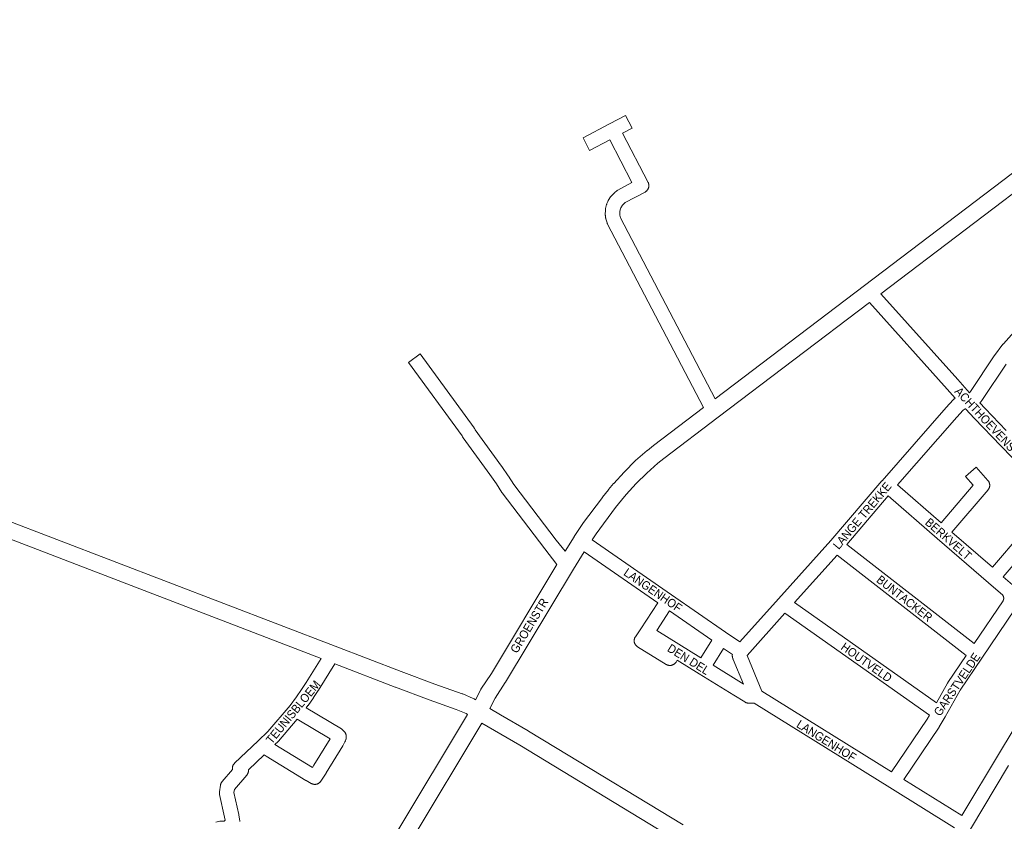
# Paper-space layout 'Layout1' of a CAD drawing. Header units: metres. Extents: x 123097 to 144122, y 392739 to 407589.
# Tile 488 of 510: x 137538 to 138429, y 402496 to 403220. Entities that reach past the tile are written whole.
import ezdxf
from ezdxf.enums import TextEntityAlignment as Align

# ---------------------------------------------------------------- set-up
doc = ezdxf.new("R2010")
doc.units = ezdxf.units.M
doc.header["$MEASUREMENT"] = 0
for name, color, linetype, lineweight in [('gs-anno-wegen algemeen tekst', 7, 'Continuous', 0), ('gs-knt-aanvullende hoofdweg', 7, 'Continuous', 0), ('gs-knt-wegen algemeen', 7, 'Continuous', 0)]:
    doc.layers.add(name, color=color, linetype=linetype, lineweight=lineweight)
doc.styles.add('Style-Arial', font='arial.ttf')

psp = doc.layouts.get("Layout1")

# ---------------------------------------------------------------- linework, layer by layer
at = {"layer": 'gs-knt-aanvullende hoofdweg', "color": 7, "linetype": 'Continuous', "flags": 128}
for points in [[(138167.23, 402877.547), (138302.452, 402980.104), (138618.904, 403220.214)], [(138625.527, 403202.133), (138625.337, 403202.179), (138624.983, 403202.282), (138624.635, 403202.403), (138624.293, 403202.541), (138623.958, 403202.695), (138623.631, 403202.866), (138623.313, 403203.052), (138623.005, 403203.254), (138622.707, 403203.471), (138622.419, 403203.702), (138622.222, 403203.877), (138317.232, 402972.464)], [(138306.823, 402964.568), (138170.034, 402860.823), (138120.792, 402823.495), (138115.583, 402819.338), (138105.434, 402810.492), (138095.852, 402801.114), (138086.792, 402791.157), (138082.543, 402786.06), (138077.316, 402779.357), (138059.567, 402755.629), (138055.955, 402750.097)], [(138031.585, 402739.728), (138039.853, 402752.908), (138039.927, 402753.023), (138047.122, 402764.042), (138047.256, 402764.24), (138047.396, 402764.434), (138065.333, 402788.414), (138065.425, 402788.534), (138070.774, 402795.393), (138070.928, 402795.584), (138075.36, 402800.9), (138075.573, 402801.145), (138084.889, 402811.383), (138085.038, 402811.542), (138085.191, 402811.696), (138095.083, 402821.378), (138095.24, 402821.528), (138095.402, 402821.672), (138105.837, 402830.768), (138106.087, 402830.976), (138111.497, 402835.293), (138111.644, 402835.408), (138156.708, 402869.569)], [(137324.323, 402859.998), (137324.419, 402859.886), (137327.727, 402856.363), (137334.95, 402849.505), (137342.676, 402843.219), (137346.568, 402840.408), (137354.964, 402835.047), (137363.679, 402830.377), (137372.809, 402826.351), (137521.684, 402769.827), (137521.71, 402769.817), (137823.732, 402653.851), (137883.368, 402630.986), (137913.723, 402619.708), (137938.478, 402610.952), (137938.727, 402610.859), (137938.972, 402610.757), (137948.575, 402606.574), (137948.904, 402606.421), (137949.227, 402606.251), (137949.54, 402606.067), (137950.563, 402605.431)], [(137810.851, 402642.707), (137516.339, 402755.79)], [(138048.935, 402739.121), (138039.209, 402723.618), (138039.201, 402723.606), (137977.719, 402621.318), (137977.533, 402621.024), (137968.211, 402607.025), (137963.471, 402597.675)], [(137950.563, 402605.431), (137955.016, 402614.214), (137955.155, 402614.475), (137955.204, 402614.559), (137955.228, 402614.604), (137955.255, 402614.647), (137955.304, 402614.731), (137955.463, 402614.98), (137964.934, 402629.203), (138023.324, 402726.39), (138023.339, 402726.416), (138024.261, 402727.937)], [(137943.311, 402592.253), (137942.074, 402593.022), (137933.218, 402596.881), (137908.659, 402605.568), (137908.548, 402605.608), (137878.1, 402616.92), (137878.028, 402616.948), (137823.219, 402637.961)], [(137838.842, 402419.143), (137841.376, 402423.537), (137841.399, 402423.575), (137841.578, 402423.871), (137849.147, 402435.703), (137879.381, 402485.78), (137943.311, 402592.253)], [(137963.471, 402597.675), (137973.229, 402592.042), (137973.27, 402592.018), (137998.321, 402577.342), (137998.336, 402577.333), (137998.421, 402577.282), (137998.436, 402577.274), (138022.931, 402562.485), (138022.946, 402562.476), (138138.449, 402492.383)], [(137956.183, 402584.513), (137893.231, 402479.669)], [(138130.459, 402479.602), (137990.701, 402564.398), (137956.183, 402584.513)]]:
    psp.add_lwpolyline(points, dxfattribs=at)
at = {"layer": 'gs-knt-wegen algemeen', "color": 7, "linetype": 'Continuous', "flags": 128}
for points in [[(138156.708, 402869.569), (138069.997, 403035.56), (138069.857, 403035.845), (138069.73, 403036.137), (138069.618, 403036.435), (138069.521, 403036.738), (138068.452, 403040.375), (138068.385, 403040.623), (138068.327, 403040.874), (138068.279, 403041.127), (138068.241, 403041.381), (138067.999, 403043.264), (138067.971, 403043.519), (138067.954, 403043.775), (138067.946, 403044.032), (138067.949, 403044.288), (138068.062, 403048.077), (138068.076, 403048.351), (138068.101, 403048.625), (138068.138, 403048.897), (138068.187, 403049.167), (138068.247, 403049.435), (138069.151, 403053.117), (138069.217, 403053.366), (138069.293, 403053.611), (138069.379, 403053.854), (138069.474, 403054.093), (138070.211, 403055.842), (138070.315, 403056.077), (138070.429, 403056.307), (138070.551, 403056.533), (138070.683, 403056.753), (138072.686, 403059.972), (138072.836, 403060.203), (138072.995, 403060.426), (138073.164, 403060.643), (138073.342, 403060.852), (138073.529, 403061.054), (138076.162, 403063.782), (138076.343, 403063.963), (138076.532, 403064.136), (138076.727, 403064.303), (138076.929, 403064.461), (138078.445, 403065.603), (138078.653, 403065.753), (138078.867, 403065.895), (138079.086, 403066.029), (138079.311, 403066.154), (138092.083, 403072.93), (138071.986, 403111.504), (138053.81, 403102.034, -0.3693159), (138053.798, 403102.038), (138047.791, 403113.568, -0.3693154), (138047.794, 403113.581), (138071.743, 403126.058), (138086.302, 403133.645, -0.3693173), (138086.315, 403133.641), (138092.323, 403122.111, -0.36932), (138092.319, 403122.098), (138083.532, 403117.52)], [(138024.261, 402727.937), (138013.37, 402741.943), (138013.334, 402741.989), (137974.768, 402792.519), (137974.626, 402792.713), (137974.491, 402792.911), (137969.47, 402800.605), (137963.655, 402809.042), (137939.406, 402842.204), (137939.251, 402842.425), (137939.106, 402842.652), (137938.97, 402842.885), (137938.845, 402843.123), (137938.425, 402843.959), (137890.006, 402910.508, -0.390582), (137890.008, 402910.522), (137900.521, 402918.17, -0.3905806), (137900.534, 402918.168), (137949.266, 402851.188), (137949.418, 402850.97), (137949.561, 402850.746), (137949.694, 402850.517), (137949.818, 402850.282), (137950.235, 402849.453), (137974.219, 402816.654), (137974.324, 402816.506), (137980.237, 402807.926), (137980.329, 402807.79), (137985.264, 402800.228), (138023.666, 402749.912), (138031.585, 402739.728)], [(138332.319, 402799.711), (138371.628, 402765.572), (138400.541, 402799.457), (138393.662, 402807.333, -0.3766422), (138393.663, 402807.346), (138403.454, 402815.899, -0.3766412), (138403.467, 402815.898), (138414.045, 402803.79), (138414.243, 402803.552), (138414.429, 402803.306), (138414.603, 402803.05), (138414.765, 402802.787), (138414.914, 402802.517), (138415.051, 402802.239), (138415.174, 402801.956), (138415.283, 402801.667), (138415.379, 402801.373), (138415.46, 402801.075), (138415.528, 402800.773), (138415.581, 402800.469), (138415.619, 402800.162), (138415.643, 402799.854), (138415.652, 402799.545), (138415.646, 402799.236), (138415.626, 402798.927), (138415.591, 402798.62), (138415.542, 402798.315), (138415.478, 402798.013), (138415.4, 402797.714), (138415.308, 402797.419), (138415.202, 402797.128), (138415.082, 402796.843), (138414.949, 402796.564), (138414.803, 402796.292), (138414.644, 402796.027), (138414.472, 402795.77), (138414.289, 402795.521), (138414.094, 402795.281)]]:
    psp.add_lwpolyline(points, format="xyb", dxfattribs=at)
for points in [[(138083.532, 403117.52), (138106.615, 403073.216), (138106.755, 403072.93), (138106.881, 403072.638), (138106.993, 403072.341), (138107.09, 403072.038), (138107.171, 403071.73), (138107.238, 403071.42), (138107.29, 403071.106), (138107.326, 403070.79), (138107.347, 403070.473), (138107.352, 403070.155), (138107.341, 403069.837), (138107.316, 403069.52), (138107.274, 403069.204), (138107.217, 403068.891), (138107.146, 403068.582), (138107.059, 403068.276), (138106.957, 403067.975), (138106.841, 403067.679), (138106.71, 403067.389), (138106.565, 403067.106), (138106.407, 403066.83), (138106.235, 403066.562), (138106.051, 403066.303), (138105.854, 403066.053), (138105.645, 403065.814), (138105.425, 403065.584), (138105.193, 403065.366), (138104.952, 403065.159), (138104.7, 403064.965), (138104.44, 403064.782), (138104.17, 403064.613), (138103.893, 403064.457), (138085.868, 403054.894), (138085.173, 403054.37), (138083.376, 403052.508), (138082.009, 403050.312), (138081.672, 403049.512), (138081.056, 403047), (138080.978, 403044.414), (138081.089, 403043.552), (138081.833, 403041.022), (138167.23, 402877.547)], [(138317.232, 402972.464), (138386.789, 402895.057), (138386.865, 402894.972), (138397.327, 402882.911)], [(138397.327, 402882.911), (138398.4, 402884.265), (138419.637, 402916.298), (138419.751, 402916.464), (138419.87, 402916.626), (138427.625, 402926.887), (138427.792, 402927.099), (138427.968, 402927.303), (138469.072, 402973.212)], [(138384.329, 402878.025), (138377.067, 402886.397), (138306.823, 402964.568)], [(138430.378, 402908.936), (138409.1, 402876.842), (138408.943, 402876.616), (138408.777, 402876.397), (138407.292, 402874.522), (138407.139, 402874.335), (138406.978, 402874.154), (138406.811, 402873.979), (138406.708, 402873.876)], [(138189.589, 402657.755), (138224.588, 402696.767), (138224.603, 402696.784), (138272.082, 402749.349), (138318.168, 402803.307), (138318.211, 402803.356), (138318.218, 402803.365), (138376.14, 402869.59), (138376.24, 402869.701), (138382.571, 402876.613), (138382.774, 402876.824), (138382.986, 402877.027), (138383.207, 402877.219), (138383.437, 402877.402), (138383.675, 402877.574), (138384.329, 402878.025)], [(138393.813, 402868.644), (138393.473, 402868.515), (138391.674, 402867.274), (138385.891, 402860.962), (138332.319, 402799.711)], [(138471.688, 402787.915), (138470.611, 402789.105), (138465.991, 402793.43), (138465.871, 402793.546), (138465.754, 402793.664), (138425.715, 402835.183), (138402.014, 402859.777), (138401.922, 402859.874), (138393.813, 402868.644)], [(138406.708, 402873.876), (138411.436, 402868.763), (138430.608, 402848.869)], [(138323.805, 402789.86), (138286.348, 402746.004)], [(138414.423, 402711.161), (138368.048, 402751.436), (138323.805, 402789.86)], [(138414.094, 402795.281), (138381.458, 402757.034), (138418.015, 402725.284)], [(138418.015, 402725.284), (138471.688, 402787.915)], [(138390.408, 402501.002), (138424.365, 402557.637), (138424.378, 402557.658), (138517.1, 402710.962), (138514.504, 402742.929), (138481.057, 402777.632), (138480.938, 402777.759), (138480.522, 402778.214)], [(138480.522, 402778.214), (138427.859, 402716.762)], [(138055.955, 402750.097), (138127.977, 402700.293)], [(138286.348, 402746.004), (138401.561, 402656.299)], [(138115.349, 402693.195), (138048.935, 402739.121)], [(138277.749, 402736.198), (138239.187, 402693.506)], [(138394.267, 402645.478), (138277.749, 402736.198)], [(138427.859, 402716.762), (138436.264, 402709.509)], [(138401.561, 402656.299), (138427.658, 402694.982), (138427.698, 402695.051), (138427.738, 402695.121), (138427.776, 402695.192), (138427.813, 402695.264), (138427.849, 402695.336), (138427.884, 402695.409), (138427.917, 402695.482), (138427.948, 402695.556), (138427.979, 402695.631), (138428.008, 402695.706), (138428.036, 402695.782), (138428.062, 402695.858), (138428.087, 402695.934), (138428.111, 402696.011), (138428.133, 402696.089), (138428.154, 402696.167), (138428.174, 402696.245), (138428.192, 402696.323), (138428.208, 402696.402), (138428.224, 402696.481), (138428.237, 402696.561), (138428.25, 402696.64), (138428.261, 402696.72), (138428.27, 402696.8), (138428.278, 402696.88), (138428.285, 402696.96), (138428.29, 402697.041), (138428.294, 402697.121), (138428.296, 402697.202), (138428.297, 402697.282), (138428.296, 402697.363), (138428.294, 402697.443), (138428.291, 402697.524), (138428.286, 402697.604), (138428.279, 402697.685), (138428.271, 402697.765), (138428.262, 402697.845), (138428.252, 402697.925), (138428.239, 402698.004), (138428.226, 402698.084), (138428.211, 402698.163), (138428.194, 402698.242), (138428.176, 402698.32), (138428.157, 402698.398), (138428.136, 402698.476), (138428.114, 402698.554), (138428.091, 402698.631), (138428.066, 402698.707), (138428.04, 402698.784), (138428.012, 402698.859), (138427.983, 402698.935), (138427.953, 402699.009), (138427.921, 402699.083), (138427.889, 402699.157), (138427.854, 402699.23), (138427.819, 402699.302), (138427.782, 402699.374), (138427.744, 402699.445), (138427.704, 402699.515), (138427.664, 402699.584), (138427.622, 402699.653), (138427.579, 402699.721), (138427.534, 402699.789), (138427.489, 402699.854), (138427.392, 402699.968), (138414.441, 402711.144), (138414.429, 402711.155)], [(138414.429, 402711.155), (138414.426, 402711.157), (138414.423, 402711.161)], [(138414.429, 402711.155), (138414.426, 402711.157), (138414.423, 402711.161)], [(138127.977, 402700.293), (138176.781, 402666.595), (138189.589, 402657.755)], [(138152.984, 402629.073), (138133.039, 402641.414), (138131.932, 402639.629), (138131.757, 402639.363), (138131.57, 402639.105), (138131.37, 402638.857), (138131.158, 402638.619), (138130.935, 402638.392), (138130.701, 402638.175), (138130.457, 402637.971), (138130.203, 402637.778), (138129.94, 402637.599), (138129.668, 402637.432), (138129.388, 402637.279), (138129.102, 402637.14), (138128.809, 402637.015), (138128.51, 402636.904), (138128.206, 402636.808), (138127.898, 402636.727), (138127.586, 402636.662), (138127.271, 402636.611), (138126.955, 402636.577), (138126.636, 402636.557), (138126.318, 402636.554), (138125.999, 402636.565), (138125.682, 402636.593), (138125.366, 402636.636), (138125.053, 402636.694), (138124.743, 402636.768), (138124.437, 402636.856), (138124.135, 402636.96), (138123.839, 402637.078), (138123.55, 402637.211), (138123.267, 402637.357), (138122.991, 402637.517), (138097.191, 402653.38), (138096.926, 402653.553), (138096.668, 402653.738), (138096.421, 402653.935), (138096.183, 402654.145), (138095.956, 402654.365), (138095.739, 402654.597), (138095.534, 402654.838), (138095.341, 402655.09), (138095.161, 402655.35), (138094.993, 402655.619), (138094.839, 402655.896), (138094.699, 402656.18), (138094.572, 402656.47), (138094.46, 402656.766), (138094.362, 402657.068), (138094.279, 402657.373), (138094.211, 402657.683), (138094.158, 402657.995), (138094.12, 402658.31), (138094.098, 402658.626), (138094.091, 402658.942), (138094.1, 402659.259), (138094.123, 402659.575), (138094.163, 402659.889), (138094.217, 402660.201), (138094.287, 402660.511), (138094.371, 402660.816), (138094.471, 402661.117), (138094.585, 402661.412), (138094.713, 402661.702), (138094.855, 402661.985), (138095.01, 402662.261), (138095.179, 402662.529), (138099.979, 402669.751), (138115.349, 402693.195)], [(138239.187, 402693.506), (138367.611, 402602.9)], [(138126.064, 402685.792), (138114.52, 402668.184), (138134.363, 402655.906), (138154.331, 402643.55)], [(138154.331, 402643.55), (138164.263, 402659.417), (138126.064, 402685.792)], [(138230.413, 402683.762), (138196.181, 402645.605)], [(138361.106, 402591.556), (138230.413, 402683.762)], [(138438.524, 402687.809), (138408.459, 402643.242), (138388.81, 402614.073), (138375.433, 402590.234), (138375.367, 402590.119), (138370.05, 402581.081), (138369.943, 402580.905), (138369.83, 402580.733), (138337.929, 402533.603)], [(138191.192, 402620.74), (138192.832, 402619.704), (138183.551, 402642.071), (138183.461, 402642.299), (138183.381, 402642.53), (138183.308, 402642.764), (138183.056, 402643.639), (138182.977, 402643.943), (138182.912, 402644.251), (138182.862, 402644.561), (138182.827, 402644.873), (138182.807, 402645.187), (138182.802, 402645.501), (138182.813, 402645.815), (138182.857, 402646.582), (138174.989, 402652.013), (138165.403, 402636.699), (138191.137, 402620.775), (138191.185, 402620.744), (138191.189, 402620.742), (138191.192, 402620.74)], [(138196.181, 402645.605), (138209.579, 402613.314), (138326.86, 402540.478)], [(138367.611, 402602.9), (138377.586, 402620.676), (138377.72, 402620.904), (138377.864, 402621.127), (138394.267, 402645.478)], [(137721.436, 402531.608), (137730.753, 402542.372), (137730.741, 402542.442), (137730.7, 402542.752), (137730.675, 402543.064), (137730.664, 402543.377), (137730.669, 402543.689), (137730.688, 402544.002), (137730.723, 402544.313), (137730.772, 402544.621), (137730.837, 402544.928), (137730.916, 402545.23), (137731.009, 402545.529), (137731.117, 402545.823), (137731.238, 402546.111), (137731.373, 402546.393), (137731.522, 402546.669), (137731.684, 402546.936), (137731.858, 402547.196), (137732.045, 402547.447), (137732.244, 402547.689), (137732.454, 402547.921), (137732.674, 402548.143), (137754.006, 402568.545), (137762.716, 402576.874), (137782.844, 402600.447), (137788.574, 402608.07), (137793.335, 402614.808), (137797.517, 402621.061), (137810.851, 402642.707)], [(137823.219, 402637.961), (137808.539, 402614.129), (137808.407, 402613.924), (137804.111, 402607.5), (137804.016, 402607.362), (137799.151, 402600.478), (137799.039, 402600.323), (137797.475, 402598.243)], [(138152.99, 402629.069), (138152.987, 402629.07), (138152.984, 402629.073)], [(138152.99, 402629.069), (138152.987, 402629.07), (138152.984, 402629.073)], [(138383.758, 402489.805), (138325.308, 402526.116), (138202.446, 402602.418), (138197.383, 402602.529), (138197.09, 402602.542), (138196.797, 402602.568), (138196.506, 402602.607), (138196.217, 402602.66), (138195.931, 402602.726), (138195.647, 402602.804), (138195.368, 402602.895), (138195.093, 402602.999), (138194.823, 402603.115), (138194.559, 402603.243), (138194.3, 402603.382), (138194.049, 402603.534), (138184.259, 402609.719), (138152.99, 402629.069)], [(137797.475, 402598.243), (137829.322, 402579.167), (137829.592, 402578.996), (137829.853, 402578.813), (137830.104, 402578.617), (137830.346, 402578.408), (137830.577, 402578.189), (137831.282, 402577.484), (137831.493, 402577.264), (137831.693, 402577.033), (137831.883, 402576.794), (137832.061, 402576.545), (137832.541, 402575.841), (137832.71, 402575.58), (137832.866, 402575.311), (137833.01, 402575.035), (137833.14, 402574.752), (137833.256, 402574.464), (137833.358, 402574.17), (137833.447, 402573.872), (137833.521, 402573.57), (137833.58, 402573.264), (137833.625, 402572.956), (137833.655, 402572.647), (137833.67, 402572.336), (137833.67, 402572.025), (137833.656, 402571.714), (137833.626, 402571.404), (137833.528, 402570.581), (137833.491, 402570.312), (137833.442, 402570.045), (137833.382, 402569.78), (137833.311, 402569.518), (137833.229, 402569.26), (137833, 402568.584), (137832.9, 402568.31), (137832.787, 402568.039), (137832.663, 402567.775), (137832.526, 402567.516), (137830.588, 402564.025), (137830.448, 402563.785), (137815.555, 402539.481), (137815.467, 402539.341), (137810.742, 402532.052), (137810.563, 402531.79), (137810.371, 402531.537), (137810.168, 402531.294), (137809.953, 402531.061), (137809.727, 402530.839), (137809.49, 402530.628), (137809.243, 402530.429), (137808.987, 402530.242), (137808.722, 402530.068), (137808.449, 402529.907), (137808.168, 402529.759), (137807.881, 402529.626), (137807.587, 402529.506), (137807.288, 402529.401), (137806.984, 402529.31), (137806.676, 402529.235), (137806.365, 402529.174), (137806.051, 402529.129), (137805.736, 402529.099), (137805.419, 402529.085), (137805.102, 402529.085), (137804.785, 402529.102), (137804.47, 402529.133), (137804.156, 402529.181), (137803.845, 402529.243), (137803.538, 402529.32), (137803.235, 402529.412), (137802.936, 402529.519), (137802.643, 402529.641), (137802.356, 402529.776), (137802.077, 402529.925), (137797.408, 402532.563), (137797.214, 402532.677), (137761.179, 402554.713), (137759.447, 402555.732), (137745.324, 402542.224), (137745.332, 402542.125), (137745.342, 402541.812), (137745.337, 402541.498), (137745.317, 402541.186), (137745.282, 402540.874), (137745.232, 402540.565), (137745.167, 402540.258), (137745.088, 402539.955), (137744.994, 402539.656), (137744.886, 402539.362), (137744.763, 402539.074), (137744.627, 402538.792), (137744.478, 402538.516), (137744.316, 402538.248), (137744.14, 402537.989), (137743.953, 402537.738), (137743.754, 402537.496), (137732.507, 402524.506)], [(137769.206, 402565.066), (137803.165, 402544.3), (137804.496, 402546.354), (137819.067, 402570.132), (137789.303, 402587.961), (137772.404, 402568.17), (137772.259, 402568.006), (137772.108, 402567.846), (137771.953, 402567.692), (137769.206, 402565.066)], [(138326.86, 402540.478), (138358.932, 402587.861), (138361.106, 402591.556)], [(138432.6, 402546.053), (138398.188, 402488.658), (138330.954, 402374.321)], [(137715.86, 402494.951), (137719.223, 402495.717), (137719.519, 402495.778), (137719.817, 402495.824), (137720.117, 402495.857), (137720.418, 402495.875), (137720.72, 402495.88), (137723.367, 402495.859), (137724.033, 402496.702), (137723.633, 402499.327), (137719.097, 402520.047), (137719.04, 402520.339), (137718.996, 402520.634), (137718.966, 402520.931), (137718.949, 402521.229), (137718.947, 402521.527), (137718.957, 402521.825), (137718.982, 402522.122), (137719.02, 402522.417), (137719.918, 402528.324), (137719.959, 402528.554), (137719.99, 402528.71), (137720.026, 402528.866), (137720.065, 402529.021), (137720.108, 402529.175), (137720.155, 402529.328), (137720.205, 402529.479), (137720.26, 402529.629), (137720.318, 402529.778), (137720.379, 402529.926), (137720.444, 402530.071), (137720.513, 402530.216), (137720.585, 402530.358), (137720.661, 402530.499), (137720.74, 402530.638), (137720.822, 402530.774), (137720.908, 402530.909), (137720.997, 402531.042), (137721.09, 402531.172), (137721.185, 402531.3), (137721.284, 402531.426), (137721.385, 402531.549), (137721.431, 402531.602)], [(137721.431, 402531.602), (137721.433, 402531.605), (137721.436, 402531.608)], [(137721.431, 402531.602), (137721.433, 402531.605), (137721.436, 402531.608)], [(138337.929, 402533.603), (138390.408, 402501.002)], [(137732.507, 402524.506), (137732.073, 402521.653), (137736.396, 402501.907), (137736.438, 402501.702), (137736.473, 402501.496), (137737.331, 402495.866), (137737.371, 402495.554)]]:
    psp.add_lwpolyline(points, dxfattribs=at)

# ---------------------------------------------------------------- texts
at = {"layer": 'gs-anno-wegen algemeen tekst', "color": 7, "style": 'Style-Arial', "width": 0.909091}
for s, rotation, p in [('ACHTHOEVENSTR', 312.9933, (138415.952, 402854.378)), ('LANGE TREKKE', 49.9245, (138300.268, 402771.926)), ('BERKVELT', 319.0184, (138378.3, 402750.896)), ('LANGENHOF', 325.3835, (138111.043, 402704.636)), ('BUNTACKER', 322.0919, (138338.602, 402697.067)), ('GROENSTR', 58.7562, (137999.159, 402672.527)), ('DEN DEL', 328.1695, (138143.342, 402642.029)), ('HOUTVELD', 324.808, (138304.242, 402639.351)), ('GARSTVELDE', 56.0096, (138386.054, 402619.415)), ('TEUNISBLOEM', 50.527503, (137785.612, 402594.434)), ('LANGENHOF', 328.1695, (138268.001, 402568.518))]:
    psp.add_text(s, height=7.7, rotation=rotation, dxfattribs=at).set_placement(p, align=Align.MIDDLE_CENTER)

doc.saveas('drawing.dxf')
